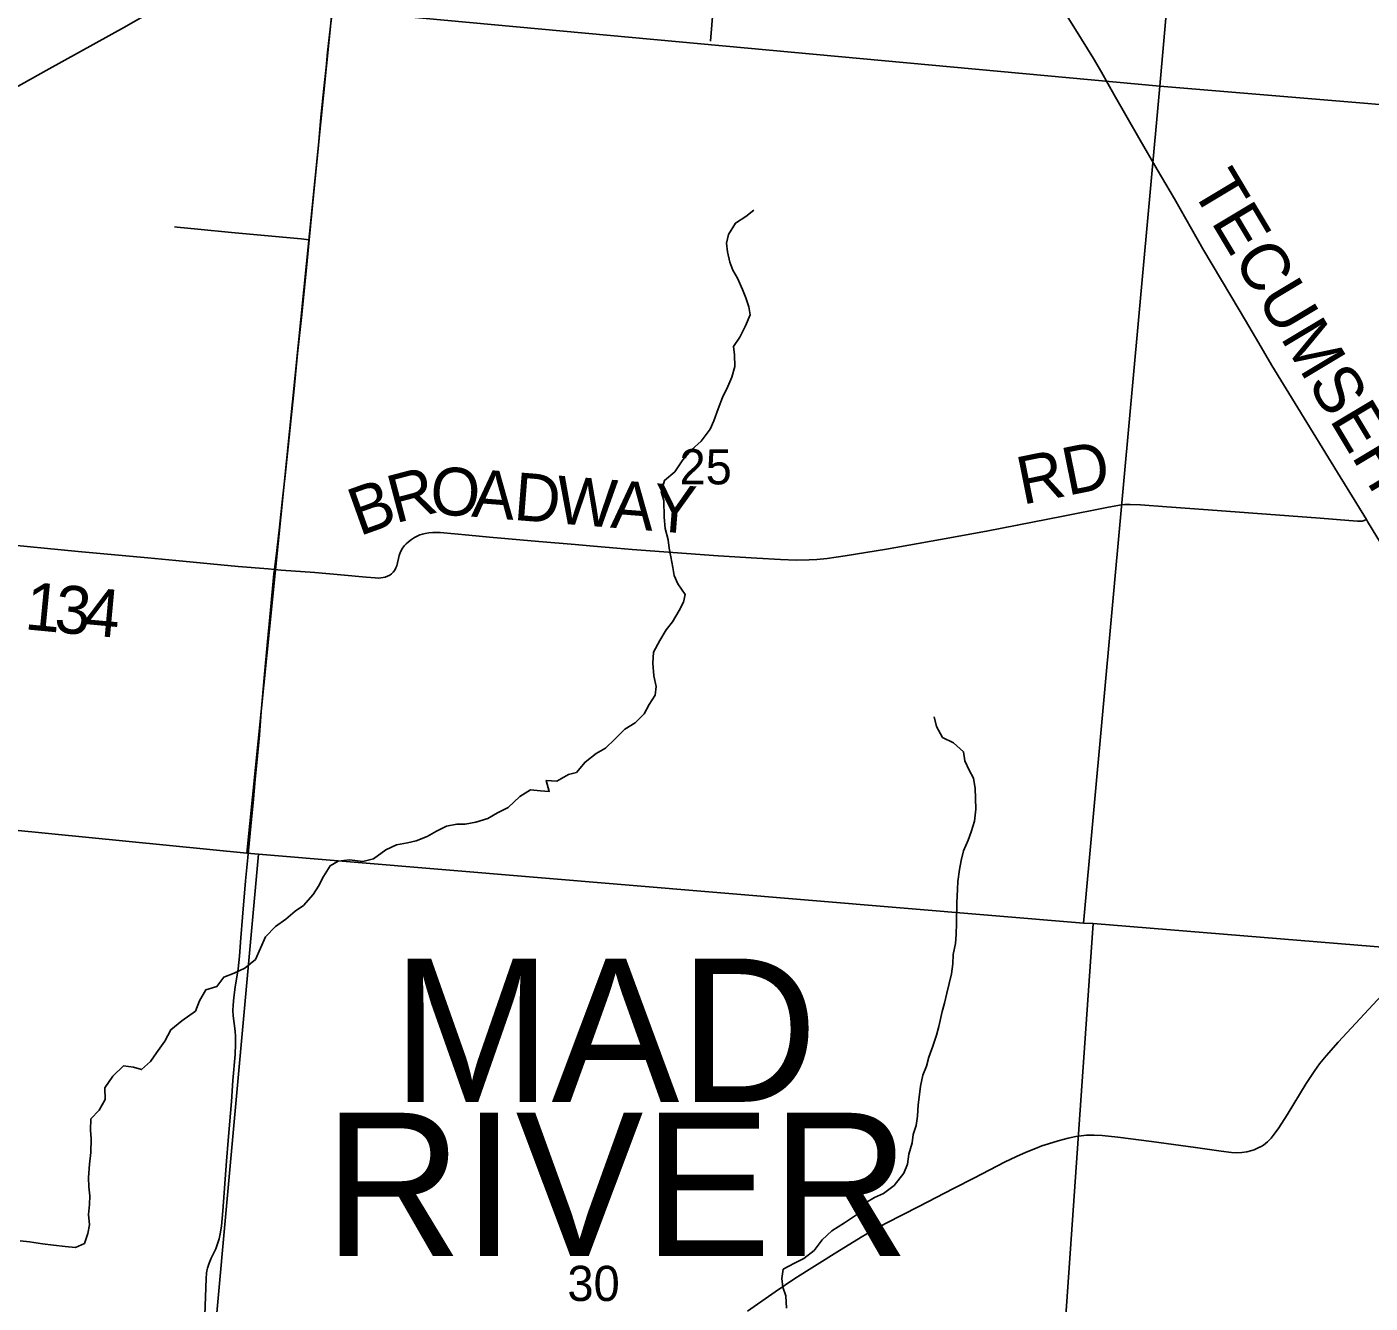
# Model space of a CAD drawing. Extents: x 0 to 1134, y 0 to 440.
# Drawn here: x 384.12 to 432.06, y 110.26 to 155.8 of the extents above; entities that cross this region are included whole.
import ezdxf

# ---------------------------------------------------------------- set-up
doc = ezdxf.new("R2010")
doc.units = 0
for name, color, linetype in [('GM_X_County_Road', 7, 'Continuous'), ('GM_X_County_Road_Text', 7, 'Continuous'), ('GM_X_Minor_River', 7, 'Continuous'), ('GM_X_Section', 7, 'Continuous'), ('GM_X_Section_Text', 7, 'Continuous'), ('GM_X_Township_Road', 7, 'Continuous'), ('GM_X_Township_Road_Text', 7, 'Continuous'), ('GM_X_Township_Text', 7, 'Continuous')]:
    doc.layers.add(name, color=color, linetype=linetype)

msp = doc.modelspace()

# ---------------------------------------------------------------- linework, layer by layer
at = {"layer": 'GM_X_County_Road'}
for points in [[(376.391, 149.279), (377.669, 150.073), (378.462, 150.564), (379.34, 151.094), (380.223, 151.614), (381.025, 152.09), (382.504, 152.954), (383.013, 153.239), (384.909, 154.305), (387.599, 155.792), (388.33, 156.2), (391.754, 158.105), (393.631, 159.158), (395.411, 160.145), (395.489, 160.188)], [(431.92, 138.215), (430.887, 139.895), (429.475, 142.199), (428.553, 143.711), (428.082, 144.515), (427.61, 145.32), (427.08, 146.198), (426.087, 147.884), (425.069, 149.664), (424.455, 150.709), (423.845, 151.756), (422.916, 153.372), (422.465, 154.187), (422.184, 154.671), (421.546, 155.702), (420.901, 156.728)], [(436.818, 125.553), (436.765, 125.833), (436.743, 125.96), (436.714, 126.139), (436.69, 126.328), (436.549, 127.718), (436.441, 128.831), (436.356, 129.667), (436.292, 130.13), (436.239, 130.406), (436.167, 130.678), (436.119, 130.83), (436.074, 130.945), (436, 131.117), (435.874, 131.369), (435.516, 132.023), (435.204, 132.594), (434.265, 134.311), (433.85, 135.041), (433.566, 135.523), (433.077, 136.317), (432.592, 137.112), (431.962, 138.148), (431.92, 138.215)], [(409.832, 109.968), (410.825, 110.662), (411.519, 111.133), (413.018, 112.076), (413.889, 112.617), (414.294, 112.85), (414.787, 113.115), (415.949, 113.709), (417.19, 114.35), (417.936, 114.734), (419.012, 115.291), (419.432, 115.495), (419.774, 115.645), (420.109, 115.78), (420.342, 115.868), (420.575, 115.948), (420.919, 116.046), (421.281, 116.142), (421.555, 116.203), (421.741, 116.232), (421.928, 116.249), (422.21, 116.254), (422.491, 116.241), (423.048, 116.183), (424.25, 116.032), (425.818, 115.814), (426.74, 115.685), (427.109, 115.639), (427.293, 115.628), (427.476, 115.632), (427.658, 115.656), (427.835, 115.7), (427.921, 115.73), (428.088, 115.807), (428.169, 115.85), (428.246, 115.899), (428.32, 115.953), (428.39, 116.011), (428.518, 116.141), (428.636, 116.283), (428.796, 116.51), (429.096, 116.981), (429.778, 118.093), (430.079, 118.565), (430.244, 118.793), (430.483, 119.081), (430.92, 119.566), (432.622, 121.419)]]:
    msp.add_lwpolyline(points, dxfattribs=at)
at = {"layer": 'GM_X_Minor_River'}
for points in [[(406.455, 133.098), (406.483, 133.489), (406.705, 133.908), (406.926, 134.281), (407.158, 134.574), (407.39, 134.97), (407.554, 135.265), (407.614, 135.549), (407.345, 135.928), (407.212, 136.225), (407.17, 136.511), (407.095, 136.887), (407.042, 137.195), (407, 137.492), (406.891, 137.903), (406.862, 138.302), (406.846, 138.895), (406.759, 139.203), (406.867, 139.612), (407.235, 139.927), (407.525, 140.345), (407.837, 140.706), (408.183, 141.02), (408.496, 141.438), (408.636, 141.744), (408.79, 142.164), (408.943, 142.572), (409.13, 142.968), (409.271, 143.297), (409.378, 143.683), (409.372, 144.093), (409.33, 144.39), (409.562, 144.729), (409.761, 145.136), (409.925, 145.522), (409.883, 145.807), (409.773, 146.127), (409.651, 146.425), (409.474, 146.826), (409.306, 147.112), (409.207, 147.398), (409.121, 147.775), (409.09, 148.083), (409.151, 148.39), (409.407, 148.797), (409.774, 149.032), (410.062, 149.256)], [(383.872, 112.487), (384.211, 112.448), (384.675, 112.374), (385.071, 112.324), (385.479, 112.285), (385.853, 112.246), (386.172, 112.39), (386.29, 112.741), (386.351, 113.059), (386.31, 113.423), (386.348, 113.775), (386.363, 114.093), (386.333, 114.411), (386.315, 114.741), (386.355, 115.218), (386.394, 115.638), (386.411, 116.127), (386.392, 116.434), (386.397, 116.832), (386.696, 117.146), (386.905, 117.53), (386.899, 117.94), (387.187, 118.357), (387.566, 118.727), (387.917, 118.677), (388.211, 118.594), (388.532, 118.886), (388.74, 119.19), (389.04, 119.607), (389.249, 120.014), (389.65, 120.338), (390.13, 120.673), (390.282, 121.047), (390.502, 121.442), (390.901, 121.562), (391.143, 121.888), (391.519, 122.032), (391.895, 122.209), (392.273, 122.523), (392.448, 122.93), (392.635, 123.325), (392.991, 123.696), (393.357, 123.964), (393.689, 124.244), (393.987, 124.445), (394.332, 124.839), (394.528, 125.132), (394.702, 125.482), (394.945, 125.866), (395.231, 126.033), (395.628, 126.073), (396.104, 126.022), (396.49, 126.108), (396.925, 126.433), (397.302, 126.61), (397.7, 126.685), (398.006, 126.749), (398.405, 126.915), (398.737, 127.104), (399.09, 127.281), (399.465, 127.345), (399.76, 127.353), (400.135, 127.416), (400.568, 127.548), (400.91, 127.759), (401.287, 127.948), (401.711, 128.341), (402.088, 128.575), (402.451, 128.536), (402.757, 128.521), (402.648, 128.909), (403.033, 128.882), (403.445, 129.127), (403.729, 129.191), (404.04, 129.563), (404.429, 129.876), (404.772, 130.065), (405.116, 130.391), (405.46, 130.739), (405.826, 130.962), (406.147, 131.287), (406.322, 131.615), (406.541, 131.953), (406.579, 132.26), (406.493, 132.647), (406.455, 133.098)], [(416.22, 118.718), (416.303, 119.035), (416.444, 119.431), (416.574, 119.816), (416.668, 120.133), (416.777, 120.666), (416.86, 120.961), (416.944, 121.323), (417.027, 121.663), (417.111, 122.015), (417.161, 122.367), (417.176, 122.696), (417.26, 123.093), (417.276, 123.411), (417.292, 123.82), (417.301, 124.559), (417.33, 125.013), (417.344, 125.308), (417.406, 125.728), (417.456, 126.057), (417.539, 126.397), (417.714, 126.782), (417.82, 127.076), (417.938, 127.461), (417.989, 127.881), (417.971, 128.279), (417.964, 128.62), (417.9, 128.985), (417.745, 129.271), (417.59, 129.614), (417.538, 129.933), (417.19, 130.255), (416.796, 130.442), (416.585, 130.831), (416.499, 131.184)], [(411.226, 110.083), (411.197, 110.515), (411.099, 110.834), (411.058, 111.142), (411.107, 111.471), (411.507, 111.682), (411.849, 111.848), (412.215, 112.139), (412.503, 112.522), (412.847, 112.836), (413.293, 113.127), (413.762, 113.439), (414.05, 113.834), (414.37, 114.023), (414.69, 114.167), (415.067, 114.458), (415.413, 114.897), (415.542, 115.214), (415.591, 115.577), (415.71, 115.984), (415.747, 116.28), (415.853, 116.597), (415.903, 116.926), (415.931, 117.334), (415.969, 117.698), (416.007, 118.004), (416.091, 118.39), (416.22, 118.718)]]:
    msp.add_lwpolyline(points, dxfattribs=at)
at = {"layer": 'GM_X_Section'}
for points in [[(398.424, 186.464), (427.217, 183.893), (424.544, 153.681), (395.015, 156.4)], [(427.217, 183.893), (458.022, 181.403), (454.792, 151.155), (424.544, 153.681)], [(364.647, 159.213), (395.015, 156.4), (391.97, 126.316), (362.32, 129.251), (361.662, 129.318)], [(395.015, 156.4), (424.544, 153.681), (421.82, 123.821), (392.378, 126.276), (391.97, 126.316)], [(424.544, 153.681), (454.792, 151.155), (452.262, 121.34), (422.172, 123.805), (421.82, 123.821)], [(391.97, 126.316), (392.378, 126.276), (389.737, 97.223), (359.621, 100.142), (362.32, 129.251)], [(392.378, 126.276), (421.82, 123.821), (422.172, 123.805), (420.142, 94.628), (389.737, 97.223)], [(422.172, 123.805), (452.262, 121.34), (452.931, 121.284), (450.756, 92.234), (420.142, 94.628)]]:
    msp.add_lwpolyline(points, close=True, dxfattribs=at)
at = {"layer": 'GM_X_Township_Road'}
msp.add_line((408.51, 155.289), (408.613, 156.451), dxfattribs=at)
for points in [[(394.188, 148.204), (394.391, 150.266), (394.524, 151.563), (394.609, 152.582), (394.716, 153.594), (394.794, 154.352), (394.841, 154.895), (394.954, 155.818), (395.088, 156.929), (395.268, 158.315), (395.384, 159.239), (395.46, 159.981), (395.489, 160.188)], [(389.386, 148.659), (389.478, 148.651), (390.216, 148.581), (391.415, 148.465), (393.907, 148.231), (394.188, 148.204)], [(392.954, 136.436), (393.036, 137.11), (393.128, 137.943), (393.239, 138.962), (393.33, 139.795), (393.437, 140.814), (393.638, 142.758), (393.772, 144.149), (393.927, 145.538), (394.012, 146.372), (394.092, 147.205), (394.163, 147.947), (394.188, 148.204)], [(392.954, 136.436), (393.193, 136.417), (394.396, 136.327), (395.325, 136.245), (396.222, 136.163), (396.542, 136.138), (396.679, 136.132), (396.745, 136.135), (396.831, 136.151), (396.901, 136.166), (396.992, 136.196), (397.068, 136.239), (397.133, 136.284), (397.192, 136.339), (397.244, 136.412), (397.287, 136.49), (397.318, 136.573), (397.403, 136.936), (397.433, 137.027), (397.474, 137.114), (397.526, 137.195), (397.597, 137.288), (397.658, 137.352), (397.734, 137.425), (397.847, 137.51), (397.95, 137.574), (398.045, 137.626), (398.142, 137.669), (398.233, 137.699), (398.334, 137.723), (398.465, 137.745), (398.61, 137.757), (398.86, 137.761), (399.887, 137.657), (400.629, 137.586), (402.385, 137.436), (403.684, 137.323), (404.333, 137.27), (405.168, 137.198), (405.724, 137.152), (408.784, 136.929), (410.173, 136.846), (411.01, 136.797), (411.567, 136.775), (412.031, 136.776), (412.309, 136.79), (412.677, 136.828), (413.321, 136.922), (414.792, 137.161), (416.717, 137.502), (418.365, 137.804), (419.46, 138.017), (421.102, 138.345), (422.656, 138.648), (423.116, 138.73), (423.302, 138.751), (423.49, 138.757), (423.864, 138.744), (424.794, 138.677), (426.279, 138.568), (429.157, 138.347), (430.272, 138.264), (431.293, 138.189), (431.604, 138.162), (431.695, 138.156), (431.774, 138.165), (431.844, 138.189), (431.92, 138.215)], [(383.02, 137.365), (385.947, 137.084), (388.436, 136.85), (389.431, 136.756), (391.651, 136.543), (392.726, 136.455), (392.954, 136.436)], [(390.466, 109.831), (390.515, 111.136), (390.53, 111.323), (390.544, 111.417), (390.563, 111.51), (390.62, 111.69), (390.695, 111.864), (390.854, 112.2), (390.92, 112.371), (390.973, 112.548), (391.014, 112.728), (391.056, 113.002), (391.109, 113.556), (391.239, 115.322), (391.3, 116.065), (391.414, 117.457), (391.472, 118.2), (391.55, 119.127), (391.567, 119.498), (391.563, 119.775), (391.55, 119.959), (391.514, 120.235), (391.48, 120.513), (391.471, 120.701), (391.475, 120.889), (391.499, 121.168), (391.55, 121.539), (391.653, 122.182), (391.705, 122.643), (391.756, 123.292), (391.81, 124.034), (391.918, 125.332), (391.998, 126.166), (392.112, 127.278), (392.192, 128.112), (392.264, 128.948), (392.344, 129.783), (392.416, 130.524), (392.483, 131.36), (392.587, 132.567), (392.706, 133.866), (392.807, 134.98), (392.933, 136.278), (392.954, 136.436)]]:
    msp.add_lwpolyline(points, dxfattribs=at)

# ---------------------------------------------------------------- texts
at = {"layer": 'GM_X_County_Road_Text'}
msp.add_text('TECUMSEH', height=1.7045, rotation=300.9211, dxfattribs=at).set_placement((425.641, 150.04))
at = {"layer": 'GM_X_Section_Text'}
for s, p in [('25', (407.407, 139.474)), ('30', (403.407, 110.336))]:
    msp.add_text(s, height=1.2557, rotation=0, dxfattribs=at).set_placement(p)
at = {"layer": 'GM_X_Township_Road_Text'}
for s, height, rotation, p in [('RD', 1.7045, 11.4061, (419.649, 138.741)), ('R', 1.705, 14.786, (397.262, 138.076)), ('O', 1.705, 356.4023, (398.472, 138.419)), ('B', 1.705, 19.6817, (395.98, 137.616)), ('A', 1.705, 355.4929, (399.962, 138.325)), ('D', 1.705, 355.4856, (401.457, 138.208)), ('W', 1.705, 355.4865, (402.953, 138.089)), ('A', 1.705, 355.4881, (404.922, 137.934)), ('Y', 1.705, 355.4856, (406.417, 137.816)), ('1', 1.705, 354.4875, (384.004, 134.308)), ('3', 1.705, 354.725, (385.057, 134.206)), ('4', 1.705, 354.7906, (386.105, 134.11))]:
    msp.add_text(s, height=height, rotation=rotation, dxfattribs=at).set_placement(p)
at = {"layer": 'GM_X_Township_Text'}
for s, p in [('MAD', (397.145, 117.442)), ('RIVER', (394.72, 111.939))]:
    msp.add_text(s, height=5.1136, rotation=0, dxfattribs=at).set_placement(p)

doc.saveas('drawing.dxf')
